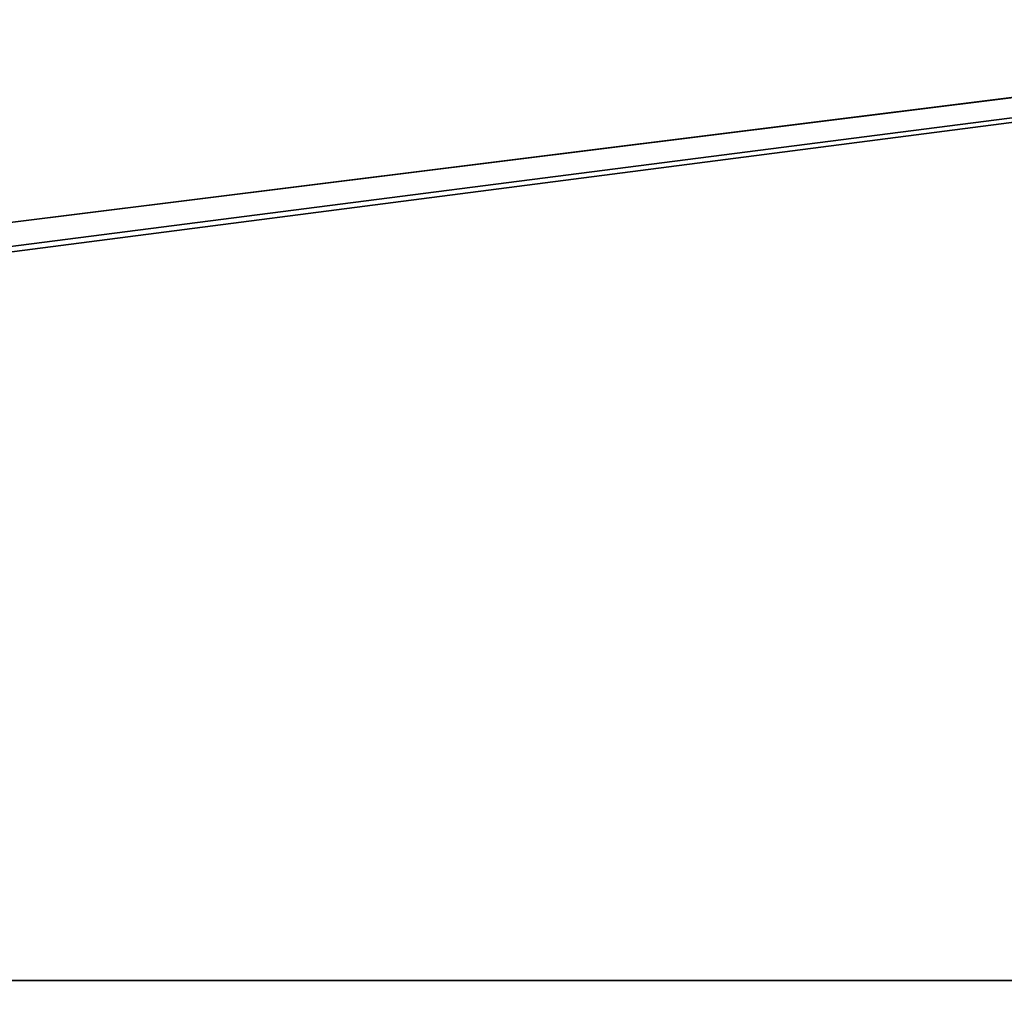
# Model space of a CAD drawing. Header units: millimetres. Extents: x -603 to 3703, y -120 to 249.
# Tile 572 of 656: x 1798 to 1828, y 23 to 53. Entities that reach past the tile are written whole.
import ezdxf

# ---------------------------------------------------------------- set-up
doc = ezdxf.new("R2010")
doc.units = ezdxf.units.MM
doc.layers.add('152', color=7, linetype='Continuous', true_color=0xffffff)

# ---------------------------------------------------------------- blocks, each defined once
blk = doc.blocks.new('UG_SURFACE_002')
at = {"layer": '152', "color": 252, "linetype": 'Continuous', "lineweight": 35}
for points in [[(2177.5, -30, 2213), (2177.5, 229.8, 2213), (822.5, 229.8, 2213), (822.5, -30, 2213)], [(972.5, -30, 2063), (972.5, 229.8, 2063), (2027.5, 229.8, 2063), (2027.5, -30, 2063)]]:
    blk.add_3dface(points, dxfattribs=at)
blk = doc.blocks.new('UG_SURFACE_129')
at = {"layer": '152', "color": 7, "linetype": 'Continuous', "lineweight": 35}
for points in [[(1971.15, 10.45, 2004.65), (1971.15, 228.45, 2004.65), (1028.85, 228.45, 2004.65), (1028.85, 10.45, 2004.65)], [(1029, 10.45, 2004.5), (1029, 228.45, 2004.5), (1971, 228.45, 2004.5), (1971, 10.45, 2004.5)]]:
    blk.add_3dface(points, dxfattribs=at)
blk = doc.blocks.new('UG_SURFACE_130')
at = {"layer": '152', "color": 41, "linetype": 'Continuous', "lineweight": 35}
for points in [[(1971.15, 228.45, 2004.65), (1971.15, 10.45, 2004.65), (1028.85, 10.45, 2004.65), (1028.85, 228.45, 2004.65)], [(1985, 18.3, 2018.5), (1985, 70.3, 2018.5), (1015, 70.3, 2018.5), (1015, 18.3, 2018.5)]]:
    blk.add_3dface(points, dxfattribs=at)
blk = doc.blocks.new('UG_SURFACE_145')
at = {"layer": '152', "color": 252, "linetype": 'Continuous', "lineweight": 35}
for points in [[(1609.133, 23.101, 2021), (1611.633, 23.101, 2021), (1986.5, 69.8, 2021), (1013.5, 69.8, 2021)], [(1013.5, 69.8, 2019.5), (1986.5, 69.8, 2019.5), (1611.633, 23.101, 2019.5), (1609.133, 23.101, 2019.5)], [(1986.5, 69.8, 2021), (1611.633, 23.101, 2021), (1623.033, 23.101, 2021)], [(1623.033, 23.101, 2019.5), (1611.633, 23.101, 2019.5), (1986.5, 69.8, 2019.5)], [(1986.5, 69.8, 2021), (1623.033, 23.101, 2021), (1625.533, 23.101, 2021)], [(1986.5, 69.8, 2019.5), (1625.533, 23.101, 2019.5), (1623.033, 23.101, 2019.5)], [(1625.533, 23.101, 2021), (1918.8, 23.101, 2021), (1986.5, 69.8, 2021)], [(1986.5, 69.8, 2019.5), (1918.8, 23.101, 2019.5), (1625.533, 23.101, 2019.5)], [(1625.533, 23.101, 2021), (1918.8, 18.38, 2021), (1918.8, 23.101, 2021)], [(1625.533, 23.101, 2021), (1625.533, 18.38, 2021), (1918.8, 18.38, 2021)], [(1625.533, 23.101, 2019.5), (1918.8, 23.101, 2019.5), (1801.993, 18.38, 2019.5), (1742.34, 18.38, 2019.5)], [(1918.8, 23.101, 2019.5), (1861.647, 18.38, 2019.5), (1801.993, 18.38, 2019.5)]]:
    blk.add_3dface(points, dxfattribs=at)
blk = doc.blocks.new('UG_SURFACE_154')
at = {"layer": '152', "color": 252, "linetype": 'Continuous', "lineweight": 35}
for points in [[(1011, -46.92, 2022.5), (1989, -46.92, 2022.5), (1989, 62.92, 2022.5), (1011, 62.92, 2022.5)], [(1012.5, -46.92, 2021), (1012.5, 62.92, 2021), (1987.5, 62.92, 2021), (1987.5, -46.92, 2021)]]:
    blk.add_3dface(points, dxfattribs=at)

msp = doc.modelspace()

# ---------------------------------------------------------------- block references
at = {"layer": '152', "color": 252, "linetype": 'Continuous', "lineweight": -3, "true_color": 0x939598}
for name in ['UG_SURFACE_129', 'UG_SURFACE_002', 'UG_SURFACE_130', 'UG_SURFACE_154', 'UG_SURFACE_145']:
    msp.add_blockref(name, (0, 0), dxfattribs=at)

doc.saveas('drawing.dxf')
